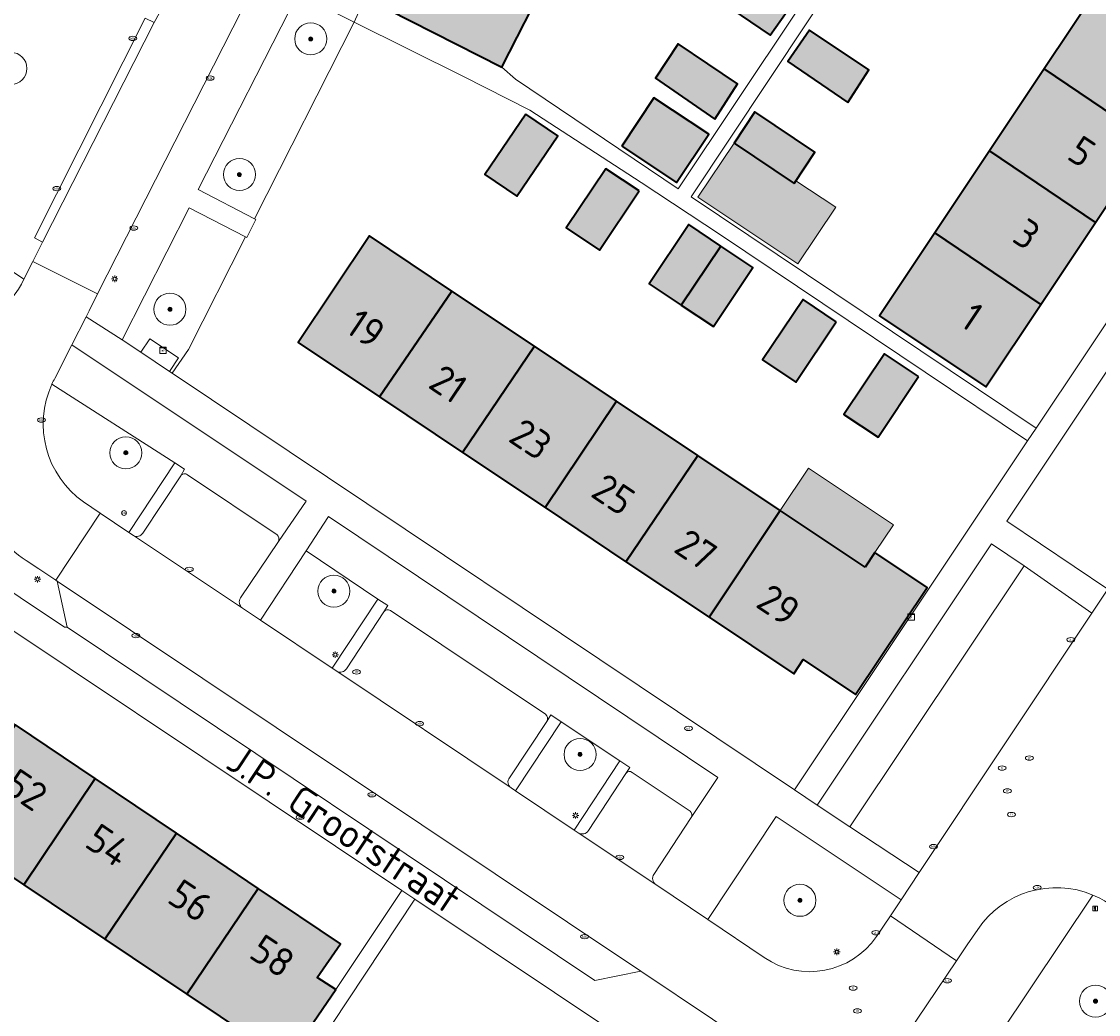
# Model space of a CAD drawing. Header units: metres. Extents: x 125349 to 128236, y 501602 to 503797.
# Tile 203 of 656: x 126687 to 126754, y 502048 to 502109. Entities that reach past the tile are written whole.
import ezdxf
from ezdxf.enums import TextEntityAlignment as Align

# ---------------------------------------------------------------- set-up
doc = ezdxf.new("R2010")
doc.units = ezdxf.units.M
doc.layers.get('0').update_dxf_attribs({"linetype": 'CONTINUOUS'})
for name, color, linetype, lineweight in [('B-WE-GR-BEPLANTING_CULTUUR_HEESTERS-GV', 90, 'CONTINUOUS', 18), ('B-WE-GR-BOOM-S-500', 90, 'CONTINUOUS', 18), ('B-WE-GR-GROENVOORZIENING-GV', 80, 'CONTINUOUS', 18), ('B-WE-IE-MEUBILAIR-S', 7, 'CONTINUOUS', 18), ('B-WE-OG-BEBOUWING-GV', 7, 'CONTINUOUS', 35), ('B-WE-OG-BEBOUWING-T18', 10, 'CONTINUOUS', 18), ('B-WE-OG-BEBOUWING_OVERBOUWING-GV', 7, 'CONTINUOUS', 18), ('B-WE-OG-TERREIN_BEGROEID-GV', 7, 'CONTINUOUS', 18), ('B-WE-OG-TERREIN_ERF-GV', 7, 'CONTINUOUS', 18), ('B-WE-OG-TOPOGRAFIE-T18', 10, 'CONTINUOUS', 18), ('B-WE-VH-OPENVERHARDING-GV', 90, 'CONTINUOUS', 18), ('B-WE-VH-OPENVERHARDING_BETONSTRAATSTEEN-GV', 90, 'CONTINUOUS', 18)]:
    doc.layers.add(name, color=color, linetype=linetype, lineweight=lineweight)
doc.layers.add('B-WE-OG-BEBOUWING-V', color=7, linetype='CONTINUOUS', lineweight=18, true_color=0xcc646e)
doc.layers.add('B-WE-OG-BEBOUWING_OVERBOUWING-V', color=7, linetype='CONTINUOUS', lineweight=18, true_color=0xcc646e)
doc.styles.add('NLCS-ISO', font='NLCS-ISO.ttf')
doc.styles.add('NLCS-ISO-M1000-T18', font='NLCS-ISO.ttf', dxfattribs={"height": 1.8})

# ---------------------------------------------------------------- blocks, each defined once
blk = doc.blocks.new('SIE-MEUBILAIR_BORD_INFORMATIE-SO')
h = blk.add_hatch(color=256)
h.dxf.hatch_style = 1
h.paths.add_polyline_path([(0.13, 0.2), (-0.33, 0.2), (-0.33, 0.08), (-0.13, 0.08), (-0.13, -0.65), (0.13, -0.65)])
h = blk.add_hatch(color=256)
h.dxf.hatch_style = 1
edge = h.paths.add_edge_path()
edge.add_arc((0, 0.5), 0.149, 0, 360)
for points in [[(-0.75, -0.75), (0.75, -0.75), (0.75, 0.75), (-0.75, 0.75)], [(0.13, 0.2), (-0.33, 0.2), (-0.33, 0.08), (-0.13, 0.08), (-0.13, -0.65), (0.13, -0.65)]]:
    blk.add_lwpolyline(points, close=True)
blk.add_circle((0, 0.5), 0.149)
blk = doc.blocks.new('SIE-MEUBILAIR_KAST_ELEKTRA-SO')
for points in [[(-1, 1), (1, 1), (1, 0.84), (-1, 0.84)], [(-1, 0.76), (1, 0.76), (1, -1), (-1, -1)]]:
    blk.add_lwpolyline(points, close=True)
at = {"style": 'NLCS-ISO'}
blk.add_text('et', height=0.75, dxfattribs=at).set_placement((0, 0), align=Align.MIDDLE_CENTER)
blk = doc.blocks.new('SIE-MEUBILAIR_PAAL_LICHTMAST-SO')
for points in [[(-0.62, 0), (-1, 0)], [(-0.71, 0.71), (-0.44, 0.44)], [(0, 1), (0, 0.62)], [(0.44, 0.44), (0.71, 0.71)], [(1, 0), (0.62, 0)], [(-0.71, -0.71), (-0.44, -0.44)], [(0, -0.62), (0, -1)], [(0.44, -0.44), (0.71, -0.71)]]:
    blk.add_lwpolyline(points)
blk.add_circle((0, 0), 0.5)
blk = doc.blocks.new('SIE-MEUBILAIR_PAAL_VERKEERSBORD-SO')
blk.add_circle((0, 0), 0.75)
at = {"style": 'NLCS-ISO'}
blk.add_text('vb', height=0.75, dxfattribs=at).set_placement((0, 0.07), align=Align.MIDDLE_CENTER)
blk = doc.blocks.new('SIE-MEUBILAIR_PUT_KOLK-SO')
blk.add_ellipse((0, 0), major_axis=(1.25, 0), ratio=0.54)
at = {"style": 'NLCS-ISO'}
blk.add_text('klk', height=0.75, dxfattribs=at).set_placement((0.03, 0), align=Align.MIDDLE_CENTER)
blk = doc.blocks.new('SIE-MEUBILAIR_PUT_DRAINAGEPUT-SO')
blk.add_ellipse((0, 0), major_axis=(1.25, 0), ratio=0.54)
at = {"style": 'NLCS-ISO'}
blk.add_text('dr', height=0.75, dxfattribs=at).set_placement((0.03, 0), align=Align.MIDDLE_CENTER)
blk = doc.blocks.new('SIE-MEUBILAIR_PUT_BRANDKRAAN-SO')
blk.add_ellipse((0, 0), major_axis=(1.25, 0), ratio=0.54)
at = {"style": 'NLCS-ISO'}
blk.add_text('bk', height=0.75, dxfattribs=at).set_placement((0.03, 0), align=Align.MIDDLE_CENTER)
blk = doc.blocks.new('SIE-MEUBILAIR_PUT_WATERLEIDINGPUT-SO')
blk.add_ellipse((0, 0), major_axis=(1.25, 0), ratio=0.54)
at = {"style": 'NLCS-ISO'}
blk.add_text('wl', height=0.75, dxfattribs=at).set_placement((-0.14, 0), align=Align.MIDDLE_CENTER)
blk = doc.blocks.new('SIE-MEUBILAIR_PUT_RIOOLPUT-SO')
blk.add_ellipse((0, 0), major_axis=(1.25, 0), ratio=0.54)
at = {"style": 'NLCS-ISO'}
blk.add_text('ri', height=0.75, dxfattribs=at).set_placement((-0.04, 0.07), align=Align.MIDDLE_CENTER)
blk = doc.blocks.new('SGR-BOOM_01-SO')
at = {"linetype": 'ByBlock', "lineweight": 18}
h = blk.add_hatch(color=0, dxfattribs=at)
h.dxf.hatch_style = 1
edge = h.paths.add_edge_path()
edge.add_arc((0, 0), 0.25, 0, 360)
at = {"color": 0, "linetype": 'ByBlock', "lineweight": 18}
for radius in [2, 0.25]:
    blk.add_circle((0, 0), radius, dxfattribs=at)

msp = doc.modelspace()

# ---------------------------------------------------------------- hatches: boundary and pattern name
at = {"layer": 'B-WE-OG-BEBOUWING-V'}
for points in [[(126717.227, 502106.643), (126720.067, 502112.247), (126712.963, 502115.845), (126710.125, 502110.24)], [(126735.377, 502110.654), (126731.683, 502113.213), (126730.279, 502111.164), (126733.973, 502108.656)], [(126757.681, 502102.08), (126761.102, 502107.21), (126754.477, 502111.673), (126751.056, 502106.544)], [(126738.814, 502104.444), (126740.118, 502106.493), (126736.424, 502108.951), (126735.07, 502107.003)], [(126730.513, 502103.409), (126731.917, 502105.608), (126728.223, 502108.116), (126726.818, 502105.968)], [(126747.641, 502101.424), (126754.266, 502096.96), (126757.681, 502102.08), (126751.056, 502106.544)], [(126724.705, 502101.716), (126728.118, 502099.447), (126730.129, 502102.463), (126726.715, 502104.74)], [(126735.454, 502099.397), (126736.758, 502101.346), (126733.013, 502103.855), (126731.709, 502101.906)], [(126718.717, 502103.713), (126716.168, 502099.952), (126718.16, 502098.602), (126720.709, 502102.364)], [(126747.641, 502101.424), (126744.232, 502096.311), (126750.856, 502091.847), (126754.266, 502096.96)], [(126725.794, 502098.925), (126723.715, 502100.318), (126721.235, 502096.619), (126723.315, 502095.225)], [(126728.416, 502091.806), (126730.893, 502095.49), (126728.88, 502096.835), (126726.414, 502093.143)], [(126709.58, 502086.084), (126714.103, 502092.683), (126708.962, 502096.12), (126704.516, 502089.469)], [(126744.232, 502096.311), (126740.779, 502091.134), (126747.423, 502086.7), (126750.856, 502091.847)], [(126728.416, 502091.806), (126730.427, 502090.462), (126732.893, 502094.154), (126730.893, 502095.49)], [(126714.772, 502082.613), (126719.259, 502089.237), (126714.103, 502092.683), (126709.58, 502086.084)], [(126738.093, 502090.753), (126736.017, 502092.15), (126733.491, 502088.398), (126735.568, 502087)], [(126724.384, 502085.811), (126719.259, 502089.237), (126714.772, 502082.613), (126719.92, 502079.171)], [(126743.22, 502087.342), (126741.093, 502088.764), (126738.567, 502084.987), (126740.694, 502083.565)], [(126724.384, 502085.811), (126719.92, 502079.171), (126724.968, 502075.797), (126729.45, 502082.424)], [(126734.581, 502078.994), (126729.45, 502082.424), (126724.968, 502075.797), (126730.151, 502072.332)], [(126739.885, 502075.448), (126734.581, 502078.994), (126730.151, 502072.332), (126735.439, 502068.797), (126736.033, 502069.685), (126739.296, 502067.505), (126743.758, 502074.181), (126740.495, 502076.361)], [(126686.876, 502065.626), (126682.398, 502058.997), (126687.399, 502055.645), (126691.841, 502062.278)], [(126692.46, 502052.252), (126696.919, 502058.854), (126691.841, 502062.278), (126687.399, 502055.645)], [(126692.46, 502052.252), (126697.577, 502048.822), (126702.026, 502055.41), (126696.919, 502058.854)], [(126703.811, 502044.643), (126706.859, 502049.098), (126705.708, 502049.848), (126707.157, 502051.95), (126702.026, 502055.41), (126697.577, 502048.822)]]:
    msp.add_hatch(color=256, dxfattribs=at).paths.add_polyline_path(points)
at = {"layer": 'B-WE-OG-BEBOUWING_OVERBOUWING-V'}
for points in [[(126729.456, 502098.548), (126735.683, 502094.371), (126738.054, 502097.906), (126735.569, 502099.569), (126735.452, 502099.395), (126731.709, 502101.906)], [(126736.349, 502081.64), (126734.581, 502078.994), (126739.885, 502075.448), (126740.495, 502076.361), (126741.654, 502078.095)]]:
    msp.add_hatch(color=256, dxfattribs=at).paths.add_polyline_path(points)

# ---------------------------------------------------------------- linework, layer by layer
at = {"layer": 'B-WE-GR-BEPLANTING_CULTUUR_HEESTERS-GV', "flags": 128}
for points in [[(126729.041, 502059.834), (126730.698, 502062.336), (126706.416, 502078.611), (126705.003, 502076.468), (126709.487, 502073.467), (126710.116, 502073.058), (126709.856, 502072.673)], [(126710.269, 502072.755), (126719.942, 502066.278)], [(126720.023, 502065.836), (126720.28, 502066.238), (126720.914, 502065.804)], [(126720.914, 502065.804), (126724.585, 502063.377), (126725.214, 502062.965), (126724.966, 502062.589)], [(126725.358, 502062.653), (126728.969, 502060.234)]]:
    msp.add_lwpolyline(points, dxfattribs=at)
msp.add_lwpolyline([(126736.892, 502060.612), (126738.925, 502059.251), (126749.812, 502075.54), (126747.779, 502076.901)], close=True, dxfattribs=at)
at = {"layer": 'B-WE-GR-BEPLANTING_CULTUUR_HEESTERS-GV'}
for points in [[(126709.856, 502072.673, -0.353516), (126710.269, 502072.755)], [(126719.942, 502066.278, -0.36883), (126720.023, 502065.836)], [(126724.966, 502062.589, -0.413084), (126725.358, 502062.653)], [(126728.969, 502060.234, -0.389965), (126729.041, 502059.834)]]:
    msp.add_lwpolyline(points, format="xyb", dxfattribs=at)
at = {"layer": 'B-WE-GR-GROENVOORZIENING-GV', "flags": 128}
for points in [[(126701.795, 502097.185), (126707.999, 502109.458), (126705.767, 502110.585), (126704.49, 502111.23), (126698.265, 502099.015)], [(126696.65, 502087.565), (126697.676, 502089.038), (126701.226, 502096.06), (126697.72, 502097.885), (126693.542, 502089.646), (126694.692, 502088.876), (126695.249, 502089.698), (126697.046, 502088.516), (126696.496, 502087.668)], [(126709.487, 502073.467), (126705.003, 502076.468), (126702.158, 502072.155), (126706.635, 502069.163)], [(126718.071, 502061.503), (126721.742, 502059.053), (126724.585, 502063.377), (126720.914, 502065.804)]]:
    msp.add_lwpolyline(points, close=True, dxfattribs=at)
for points in [[(126690.395, 502089.331), (126689.328, 502087.229)], [(126703.28, 502077.061), (126705.006, 502079.566), (126690.395, 502089.331)], [(126689.152, 502086.878), (126696.824, 502081.959), (126697.426, 502081.573), (126697.183, 502081.153)], [(126691.124, 502079.523), (126692.154, 502078.831), (126693.948, 502077.625), (126696.824, 502081.959), (126689.152, 502086.878)], [(126681.579, 502083.116), (126678.905, 502079.065), (126689.941, 502071.712), (126690.105, 502071.703), (126689.471, 502074.591), (126689.395, 502074.642), (126688.337, 502075.35)], [(126697.605, 502081.218), (126703.201, 502077.471)], [(126688.337, 502075.35), (126687.548, 502075.879)], [(126741.465, 502053.7), (126742.136, 502054.696), (126734.344, 502059.909), (126730.081, 502053.464)], [(126730.081, 502053.464), (126733.598, 502051.091)], [(126740.594, 502052.409), (126741.465, 502053.7)]]:
    msp.add_lwpolyline(points, dxfattribs=at)
at = {"layer": 'B-WE-GR-GROENVOORZIENING-GV'}
for points in [[(126689.328, 502087.229, 0.017084), (126689.152, 502086.878)], [(126689.152, 502086.878, 0.361145), (126691.124, 502079.523)], [(126697.183, 502081.153, -0.442843), (126697.605, 502081.218)], [(126687.548, 502075.879, -0.181526), (126684.789, 502079.488)], [(126703.201, 502077.471, -0.368704), (126703.28, 502077.061)], [(126733.598, 502051.091, 0.413081), (126740.594, 502052.409)]]:
    msp.add_lwpolyline(points, format="xyb", dxfattribs=at)
at = {"layer": 'B-WE-OG-BEBOUWING-GV', "flags": 128}
for points in [[(126717.227, 502106.643), (126720.067, 502112.247), (126712.963, 502115.845), (126710.125, 502110.24)], [(126735.377, 502110.654), (126731.683, 502113.213), (126730.279, 502111.164), (126733.973, 502108.656)], [(126757.681, 502102.08), (126761.102, 502107.21), (126754.477, 502111.673), (126751.056, 502106.544)], [(126738.814, 502104.444), (126740.118, 502106.493), (126736.424, 502108.951), (126735.07, 502107.003)], [(126730.513, 502103.409), (126731.917, 502105.608), (126728.223, 502108.116), (126726.818, 502105.968)], [(126747.641, 502101.424), (126754.266, 502096.96), (126757.681, 502102.08), (126751.056, 502106.544)], [(126724.705, 502101.716), (126728.118, 502099.447), (126730.129, 502102.463), (126726.715, 502104.74)], [(126735.454, 502099.397), (126736.758, 502101.346), (126733.013, 502103.855), (126731.709, 502101.906)], [(126718.717, 502103.713), (126716.168, 502099.952), (126718.16, 502098.602), (126720.709, 502102.364)], [(126747.641, 502101.424), (126744.232, 502096.311), (126750.856, 502091.847), (126754.266, 502096.96)], [(126725.794, 502098.925), (126723.715, 502100.318), (126721.235, 502096.619), (126723.315, 502095.225)], [(126728.416, 502091.806), (126730.893, 502095.49), (126728.88, 502096.835), (126726.414, 502093.143)], [(126709.58, 502086.084), (126714.103, 502092.683), (126708.962, 502096.12), (126704.516, 502089.469)], [(126744.232, 502096.311), (126740.779, 502091.134), (126747.423, 502086.7), (126750.856, 502091.847)], [(126728.416, 502091.806), (126730.427, 502090.462), (126732.893, 502094.154), (126730.893, 502095.49)], [(126714.772, 502082.613), (126719.259, 502089.237), (126714.103, 502092.683), (126709.58, 502086.084)], [(126738.093, 502090.753), (126736.017, 502092.15), (126733.491, 502088.398), (126735.568, 502087)], [(126724.384, 502085.811), (126719.259, 502089.237), (126714.772, 502082.613), (126719.92, 502079.171)], [(126743.22, 502087.342), (126741.093, 502088.764), (126738.567, 502084.987), (126740.694, 502083.565)], [(126724.384, 502085.811), (126719.92, 502079.171), (126724.968, 502075.797), (126729.45, 502082.424)], [(126734.581, 502078.994), (126729.45, 502082.424), (126724.968, 502075.797), (126730.151, 502072.332)], [(126739.885, 502075.448), (126734.581, 502078.994), (126730.151, 502072.332), (126735.439, 502068.797), (126736.033, 502069.685), (126739.296, 502067.505), (126743.758, 502074.181), (126740.495, 502076.361)], [(126686.876, 502065.626), (126682.398, 502058.997), (126687.399, 502055.645), (126691.841, 502062.278)], [(126692.46, 502052.252), (126696.919, 502058.854), (126691.841, 502062.278), (126687.399, 502055.645)], [(126692.46, 502052.252), (126697.577, 502048.822), (126702.026, 502055.41), (126696.919, 502058.854)], [(126703.811, 502044.643), (126706.859, 502049.098), (126705.708, 502049.848), (126707.157, 502051.95), (126702.026, 502055.41), (126697.577, 502048.822)]]:
    msp.add_lwpolyline(points, close=True, dxfattribs=at)
at = {"layer": 'B-WE-OG-BEBOUWING_OVERBOUWING-GV', "flags": 128}
for points in [[(126729.456, 502098.548), (126735.683, 502094.371), (126738.054, 502097.906), (126735.569, 502099.569), (126735.452, 502099.395), (126731.709, 502101.906)], [(126736.349, 502081.64), (126734.581, 502078.994), (126739.885, 502075.448), (126740.495, 502076.361), (126741.654, 502078.095)]]:
    msp.add_lwpolyline(points, close=True, dxfattribs=at)
at = {"layer": 'B-WE-OG-TERREIN_BEGROEID-GV', "flags": 128}
for points in [[(126642.238, 502123.746), (126687.403, 502093.419), (126687.954, 502094.523), (126688.561, 502095.739), (126688.054, 502095.999), (126694.975, 502109.712), (126695.52, 502109.439), (126695.864, 502110.045)], [(126754.103, 502054.997), (126742.44, 502037.579), (126778.1, 502013.788), (126780.703, 502017.608)]]:
    msp.add_lwpolyline(points, dxfattribs=at)
msp.add_lwpolyline([(126755.889, 502075.361), (126756.56, 502076.362), (126762.554, 502085.315), (126762, 502088.14), (126762.068, 502088.242), (126761.433, 502088.694), (126765.151, 502094.283), (126761.146, 502096.94), (126748.727, 502078.323), (126755.032, 502074.08)], close=True, dxfattribs=at)
at = {"layer": 'B-WE-OG-TERREIN_BEGROEID-GV'}
msp.add_lwpolyline([(126755.225, 502054.378, 0.054498), (126754.103, 502054.997)], format="xyb", dxfattribs=at)
at = {"layer": 'B-WE-OG-TERREIN_ERF-GV', "flags": 128}
for points in [[(126757.759, 502143.292), (126728.226, 502099.051), (126718.074, 502105.898), (126717.227, 502106.643), (126710.125, 502110.24)], [(126720.067, 502112.247), (126717.227, 502106.643), (126718.074, 502105.898), (126728.226, 502099.051), (126757.759, 502143.292)], [(126708.663, 502110.922), (126707.999, 502109.458), (126714.823, 502106.065), (126718.971, 502103.961), (126725.917, 502099.452), (126730.864, 502096.196), (126750.027, 502083.338), (126750.553, 502084.125), (126729.027, 502098.551), (126750.813, 502131.332)], [(126703.811, 502044.643), (126697.577, 502048.822), (126692.46, 502052.252), (126687.399, 502055.645), (126682.398, 502058.997), (126677.304, 502062.412), (126671.902, 502066.033), (126676.398, 502072.691), (126681.79, 502069.055), (126686.876, 502065.626), (126691.841, 502062.278), (126696.919, 502058.854), (126702.026, 502055.41), (126707.157, 502051.95), (126705.708, 502049.848), (126706.859, 502049.098), (126710.983, 502055.276), (126677.793, 502077.447), (126663.826, 502056.52), (126682.349, 502043.993)], [(126702.5, 502040.704), (126711.79, 502054.737), (126710.983, 502055.276), (126706.859, 502049.098), (126703.811, 502044.643)]]:
    msp.add_lwpolyline(points, dxfattribs=at)
for points in [[(126750.553, 502084.125), (126771.665, 502115.734), (126772.385, 502116.809), (126750.813, 502131.332), (126729.027, 502098.551)], [(126747.641, 502101.424), (126751.056, 502106.544), (126754.477, 502111.673), (126757.903, 502116.811), (126761.42, 502122.084), (126768.061, 502117.644), (126764.528, 502112.347), (126761.102, 502107.21), (126757.681, 502102.08), (126754.266, 502096.96), (126750.856, 502091.847), (126747.423, 502086.7), (126740.779, 502091.134), (126744.232, 502096.311)], [(126735.377, 502110.654), (126733.973, 502108.656), (126730.279, 502111.164), (126731.683, 502113.213)], [(126735.485, 502061.566), (126750.027, 502083.338), (126730.864, 502096.196), (126725.917, 502099.452), (126718.971, 502103.961), (126714.823, 502106.065), (126707.999, 502109.458), (126701.795, 502097.185), (126701.883, 502097.139), (126701.303, 502096.02), (126701.226, 502096.06), (126697.676, 502089.038), (126696.65, 502087.565)], [(126738.814, 502104.444), (126735.07, 502107.003), (126736.424, 502108.951), (126740.118, 502106.493)], [(126730.513, 502103.409), (126726.818, 502105.968), (126728.223, 502108.116), (126731.917, 502105.608)], [(126724.705, 502101.716), (126726.715, 502104.74), (126730.129, 502102.463), (126728.118, 502099.447)], [(126735.454, 502099.397), (126731.709, 502101.906), (126733.013, 502103.855), (126736.758, 502101.346)], [(126718.717, 502103.713), (126720.709, 502102.364), (126718.16, 502098.602), (126716.168, 502099.952)], [(126725.794, 502098.925), (126723.315, 502095.225), (126721.235, 502096.619), (126723.715, 502100.318)], [(126728.416, 502091.806), (126726.414, 502093.143), (126728.88, 502096.835), (126730.893, 502095.49), (126732.893, 502094.154), (126730.427, 502090.462)], [(126730.151, 502072.332), (126724.968, 502075.797), (126719.92, 502079.171), (126714.772, 502082.613), (126709.58, 502086.084), (126704.516, 502089.469), (126708.962, 502096.12), (126714.103, 502092.683), (126719.259, 502089.237), (126724.384, 502085.811), (126729.45, 502082.424), (126734.581, 502078.994), (126739.885, 502075.448), (126740.495, 502076.361), (126743.758, 502074.181), (126739.296, 502067.505), (126736.033, 502069.685), (126735.439, 502068.797)], [(126738.093, 502090.753), (126735.568, 502087), (126733.491, 502088.398), (126736.017, 502092.15)], [(126743.22, 502087.342), (126740.694, 502083.565), (126738.567, 502084.987), (126741.093, 502088.764)], [(126702.907, 502032.579), (126701.412, 502030.372), (126697.668, 502032.88), (126698.643, 502034.347), (126698.402, 502034.548), (126694.404, 502028.693), (126716.209, 502013.999), (126733.619, 502040.155), (126711.79, 502054.737), (126702.5, 502040.704), (126702.85, 502040.454), (126700.426, 502037.028), (126704.221, 502034.519)]]:
    msp.add_lwpolyline(points, close=True, dxfattribs=at)
at = {"layer": 'B-WE-VH-OPENVERHARDING-GV', "flags": 128}
for points in [[(126701.795, 502097.185), (126698.265, 502099.015), (126704.49, 502111.23), (126705.767, 502110.585), (126707.999, 502109.458), (126708.663, 502110.922), (126706.472, 502111.945), (126729.837, 502157.866), (126730.642, 502159.119), (126725.633, 502157.328), (126725.53, 502157.135), (126724.972, 502157.39), (126724.53, 502156.459), (126725.41, 502153.674), (126705.635, 502114.77), (126702.85, 502113.865), (126692.004, 502092.5), (126691.468, 502091.445), (126691.284, 502091.083), (126693.542, 502089.646), (126697.72, 502097.885), (126701.226, 502096.06), (126701.303, 502096.02), (126701.883, 502097.139)], [(126688.561, 502095.739), (126695.52, 502109.439), (126694.975, 502109.712), (126688.054, 502095.999)], [(126696.496, 502087.668), (126697.046, 502088.516), (126695.249, 502089.698), (126694.692, 502088.876)], [(126738.925, 502059.251), (126743.269, 502056.41), (126754.034, 502072.59), (126749.812, 502075.54)], [(126690.105, 502071.703), (126723.033, 502049.669), (126725.897, 502050.246), (126689.471, 502074.591)]]:
    msp.add_lwpolyline(points, close=True, dxfattribs=at)
for points in [[(126719.372, 502156.293), (126718.064, 502153.694), (126708.664, 502135.257), (126707.939, 502133.846), (126695.864, 502110.045), (126695.52, 502109.439), (126688.561, 502095.739), (126687.954, 502094.523), (126692.004, 502092.5), (126702.85, 502113.865), (126724.53, 502156.459), (126724.972, 502157.39)], [(126795.73, 502151.697), (126795, 502150.606), (126772.963, 502117.674), (126772.385, 502116.809), (126771.665, 502115.734), (126750.553, 502084.125), (126750.027, 502083.338), (126735.485, 502061.566), (126736.892, 502060.612), (126747.779, 502076.901), (126749.812, 502075.54), (126754.034, 502072.59), (126755.032, 502074.08), (126748.727, 502078.323), (126761.146, 502096.94), (126765.151, 502094.283)], [(126687.254, 502093.121), (126687.403, 502093.419), (126642.238, 502123.746), (126636.996, 502127.26), (126622.436, 502137.022), (126619.803, 502138.787)], [(126692.004, 502092.5), (126687.954, 502094.523), (126687.403, 502093.419)], [(126687.403, 502093.419), (126687.254, 502093.121)], [(126689.328, 502087.229), (126690.395, 502089.331), (126691.284, 502091.083), (126691.468, 502091.445), (126692.004, 502092.5)], [(126694.692, 502088.876), (126693.542, 502089.646), (126691.284, 502091.083), (126690.395, 502089.331), (126705.006, 502079.566), (126703.28, 502077.061)], [(126726.822, 502055.662), (126730.081, 502053.464), (126734.344, 502059.909), (126742.136, 502054.696), (126743.269, 502056.41), (126738.925, 502059.251), (126736.892, 502060.612), (126735.485, 502061.566), (126696.65, 502087.565), (126696.496, 502087.668), (126694.692, 502088.876)], [(126734.841, 502044.252), (126725.897, 502050.246), (126723.033, 502049.669), (126690.105, 502071.703), (126689.941, 502071.712), (126678.905, 502079.065), (126681.579, 502083.116), (126679.545, 502084.476), (126676.881, 502080.473), (126668.225, 502086.23), (126668.053, 502086.344), (126666.916, 502084.63), (126669.825, 502082.726), (126674.865, 502079.393), (126675.782, 502078.814), (126677.793, 502077.447), (126710.983, 502055.276), (126711.79, 502054.737), (126733.619, 502040.155), (126735.918, 502038.794), (126740.983, 502035.415), (126742.44, 502037.579), (126754.103, 502054.997)], [(126696.824, 502081.959), (126693.948, 502077.625), (126694.235, 502077.432)], [(126694.818, 502077.571), (126697.183, 502081.153), (126697.426, 502081.573), (126696.824, 502081.959)], [(126692.154, 502078.831), (126691.124, 502079.523)], [(126687.548, 502075.879), (126688.337, 502075.35), (126689.395, 502074.642), (126692.154, 502078.831)], [(126733.598, 502051.091), (126730.081, 502053.464), (126726.822, 502055.662), (126721.991, 502058.887), (126721.742, 502059.053), (126718.071, 502061.503), (126717.795, 502061.687), (126706.937, 502068.961), (126706.635, 502069.163), (126702.158, 502072.155), (126701.037, 502072.904), (126694.235, 502077.432), (126693.948, 502077.625), (126692.154, 502078.831), (126689.395, 502074.642), (126689.471, 502074.591), (126725.897, 502050.246)], [(126701.037, 502072.904), (126702.158, 502072.155), (126705.003, 502076.468), (126706.416, 502078.611), (126730.698, 502062.336), (126729.041, 502059.834)], [(126703.28, 502077.061), (126700.926, 502073.544)], [(126755.937, 502066.357), (126756.116, 502066.615), (126759.922, 502072.288), (126760.072, 502072.519), (126760.736, 502073.543), (126756.56, 502076.362), (126755.889, 502075.361), (126755.032, 502074.08), (126754.034, 502072.59), (126743.269, 502056.41), (126742.136, 502054.696), (126741.465, 502053.7), (126745.599, 502050.903), (126746.265, 502051.891)], [(126709.487, 502073.467), (126706.635, 502069.163), (126706.937, 502068.961)], [(126707.521, 502069.115), (126709.856, 502072.673), (126710.116, 502073.058), (126709.487, 502073.467)], [(126718.071, 502061.503), (126720.914, 502065.804), (126720.28, 502066.238), (126720.023, 502065.836)], [(126720.023, 502065.836), (126717.696, 502062.315)], [(126724.585, 502063.377), (126721.742, 502059.053), (126721.991, 502058.887)], [(126722.621, 502059.017), (126724.966, 502062.589), (126725.214, 502062.965), (126724.585, 502063.377)], [(126717.795, 502061.687), (126718.071, 502061.503)], [(126729.041, 502059.834), (126726.716, 502056.287)], [(126741.465, 502053.7), (126740.594, 502052.409)], [(126741.887, 502045.4), (126745.599, 502050.903), (126741.465, 502053.7)], [(126746.916, 502052.856), (126746.265, 502051.891), (126745.599, 502050.903)], [(126746.265, 502051.891), (126746.916, 502052.856)], [(126745.599, 502050.903), (126741.887, 502045.4)], [(126725.897, 502050.246), (126734.841, 502044.252)]]:
    msp.add_lwpolyline(points, dxfattribs=at)
at = {"layer": 'B-WE-VH-OPENVERHARDING-GV'}
for points in [[(126682.533, 502090.108, 0.248007), (126687.254, 502093.121)], [(126689.152, 502086.878, -0.017084), (126689.328, 502087.229)], [(126691.124, 502079.523, -0.361145), (126689.152, 502086.878)], [(126684.789, 502079.488, 0.181526), (126687.548, 502075.879)], [(126694.235, 502077.432, 0.40269), (126694.818, 502077.571)], [(126700.926, 502073.544, 0.423701), (126701.037, 502072.904)], [(126706.937, 502068.961, 0.417664), (126707.521, 502069.115)], [(126717.696, 502062.315, 0.431352), (126717.795, 502061.687)], [(126721.991, 502058.887, 0.412808), (126722.621, 502059.017)], [(126726.716, 502056.287, 0.419349), (126726.822, 502055.662)], [(126754.103, 502054.997, 0.356928), (126746.916, 502052.856)], [(126754.103, 502054.997, -0.054498), (126755.225, 502054.378)], [(126740.594, 502052.409, -0.413081), (126733.598, 502051.091)]]:
    msp.add_lwpolyline(points, format="xyb", dxfattribs=at)
at = {"layer": 'B-WE-VH-OPENVERHARDING_BETONSTRAATSTEEN-GV', "flags": 128}
for points in [[(126697.183, 502081.153), (126694.818, 502077.571)], [(126703.201, 502077.471), (126697.605, 502081.218)], [(126694.235, 502077.432), (126701.037, 502072.904)], [(126700.926, 502073.544), (126703.28, 502077.061)], [(126709.856, 502072.673), (126707.521, 502069.115)], [(126719.942, 502066.278), (126710.269, 502072.755)], [(126706.937, 502068.961), (126717.795, 502061.687)], [(126717.696, 502062.315), (126720.023, 502065.836)], [(126724.966, 502062.589), (126722.621, 502059.017)], [(126728.969, 502060.234), (126725.358, 502062.653)], [(126726.716, 502056.287), (126729.041, 502059.834)], [(126721.991, 502058.887), (126726.822, 502055.662)]]:
    msp.add_lwpolyline(points, dxfattribs=at)
at = {"layer": 'B-WE-VH-OPENVERHARDING_BETONSTRAATSTEEN-GV'}
for points in [[(126697.605, 502081.218, 0.442843), (126697.183, 502081.153)], [(126694.818, 502077.571, -0.40269), (126694.235, 502077.432)], [(126703.28, 502077.061, 0.368704), (126703.201, 502077.471)], [(126701.037, 502072.904, -0.423701), (126700.926, 502073.544)], [(126710.269, 502072.755, 0.353516), (126709.856, 502072.673)], [(126707.521, 502069.115, -0.417664), (126706.937, 502068.961)], [(126720.023, 502065.836, 0.36883), (126719.942, 502066.278)], [(126717.795, 502061.687, -0.431352), (126717.696, 502062.315)], [(126725.358, 502062.653, 0.413084), (126724.966, 502062.589)], [(126729.041, 502059.834, 0.389965), (126728.969, 502060.234)], [(126722.621, 502059.017, -0.412808), (126721.991, 502058.887)], [(126726.822, 502055.662, -0.419349), (126726.716, 502056.287)]]:
    msp.add_lwpolyline(points, format="xyb", dxfattribs=at)

# ---------------------------------------------------------------- block references
at = {"layer": 'B-WE-GR-BOOM-S-500', "xscale": 0.5, "yscale": 0.5, "zscale": 0.5}
for p in [(126705.299, 502108.415), (126686.594, 502106.575), (126700.85, 502099.953), (126696.512, 502091.545), (126693.762, 502082.59), (126706.743, 502073.96), (126722.104, 502063.768), (126735.822, 502054.67), (126754.263, 502048.377)]:
    msp.add_blockref('SGR-BOOM_01-SO', p, dxfattribs=at)
at = {"layer": 'B-WE-IE-MEUBILAIR-S', "xscale": 0.2, "yscale": 0.2, "zscale": 0.2}
for name, p in [('SIE-MEUBILAIR_PUT_KOLK-SO', (126694.19, 502108.449)), ('SIE-MEUBILAIR_PUT_KOLK-SO', (126699.02, 502105.966)), ('SIE-MEUBILAIR_PUT_KOLK-SO', (126689.448, 502099.079)), ('SIE-MEUBILAIR_PUT_KOLK-SO', (126694.255, 502096.608)), ('SIE-MEUBILAIR_PAAL_LICHTMAST-SO', (126693.067, 502093.444)), ('SIE-MEUBILAIR_KAST_ELEKTRA-SO', (126696.086, 502088.978)), ('SIE-MEUBILAIR_PUT_KOLK-SO', (126688.492, 502084.636)), ('SIE-MEUBILAIR_PAAL_VERKEERSBORD-SO', (126693.651, 502078.836)), ('SIE-MEUBILAIR_PUT_KOLK-SO', (126697.722, 502075.316)), ('SIE-MEUBILAIR_PAAL_LICHTMAST-SO', (126688.251, 502074.7)), ('SIE-MEUBILAIR_KAST_ELEKTRA-SO', (126742.76, 502072.342)), ('SIE-MEUBILAIR_PUT_KOLK-SO', (126694.39, 502071.182)), ('SIE-MEUBILAIR_PUT_KOLK-SO', (126752.731, 502070.922)), ('SIE-MEUBILAIR_PAAL_LICHTMAST-SO', (126706.831, 502069.993)), ('SIE-MEUBILAIR_PUT_DRAINAGEPUT-SO', (126708.159, 502068.92)), ('SIE-MEUBILAIR_PUT_KOLK-SO', (126712.09, 502065.695)), ('SIE-MEUBILAIR_PUT_WATERLEIDINGPUT-SO', (126728.869, 502065.399)), ('SIE-MEUBILAIR_PUT_DRAINAGEPUT-SO', (126750.136, 502063.541)), ('SIE-MEUBILAIR_PUT_RIOOLPUT-SO', (126748.432, 502062.922)), ('SIE-MEUBILAIR_PUT_DRAINAGEPUT-SO', (126748.763, 502061.496)), ('SIE-MEUBILAIR_PUT_KOLK-SO', (126709.111, 502061.258)), ('SIE-MEUBILAIR_PAAL_LICHTMAST-SO', (126721.823, 502059.965)), ('SIE-MEUBILAIR_PUT_RIOOLPUT-SO', (126749.016, 502060.022)), ('SIE-MEUBILAIR_PUT_BRANDKRAAN-SO', (126704.641, 502059.857)), ('SIE-MEUBILAIR_PUT_KOLK-SO', (126744.158, 502058.023)), ('SIE-MEUBILAIR_PUT_KOLK-SO', (126724.584, 502057.347)), ('SIE-MEUBILAIR_PUT_KOLK-SO', (126750.629, 502055.459)), ('SIE-MEUBILAIR_BORD_INFORMATIE-SO', (126754.238, 502054.156)), ('SIE-MEUBILAIR_PUT_KOLK-SO', (126740.565, 502052.643)), ('SIE-MEUBILAIR_PUT_KOLK-SO', (126722.381, 502052.401)), ('SIE-MEUBILAIR_PAAL_LICHTMAST-SO', (126738.125, 502051.453)), ('SIE-MEUBILAIR_PUT_KOLK-SO', (126745.019, 502049.649)), ('SIE-MEUBILAIR_PUT_RIOOLPUT-SO', (126739.14, 502049.193)), ('SIE-MEUBILAIR_PUT_DRAINAGEPUT-SO', (126739.408, 502047.768))]:
    msp.add_blockref(name, p, dxfattribs=at)

# ---------------------------------------------------------------- texts
at = {"layer": 'B-WE-OG-BEBOUWING-T18', "style": 'NLCS-ISO-M1000-T18'}
for s, rotation, p in [('5', 326.3, (126753.415, 502101.384)), ('3', 326.3, (126749.985, 502096.237)), ('19', 326.2, (126708.732, 502090.341)), ('1', 326.4, (126746.555, 502091.089)), ('21', 326.2, (126713.883, 502086.893)), ('23', 326.2, (126719.035, 502083.444)), ('25', 326.2, (126724.186, 502079.996)), ('27', 326.2, (126729.338, 502076.548)), ('29', 326.2, (126734.489, 502073.099)), ('52', 326, (126687.537, 502061.562)), ('54', 326, (126692.664, 502058.105)), ('56', 326, (126697.79, 502054.648)), ('58', 326, (126702.917, 502051.191))]:
    msp.add_text(s, height=1.8, rotation=rotation, dxfattribs=at).set_placement(p, align=Align.MIDDLE)
at = {"layer": 'B-WE-OG-TOPOGRAFIE-T18', "style": 'NLCS-ISO-M1000-T18'}
msp.add_text('J.P. Grootstraat', height=1.8, rotation=326.5, dxfattribs=at).set_placement((126707.386, 502059.112), align=Align.MIDDLE)

doc.saveas('drawing.dxf')
